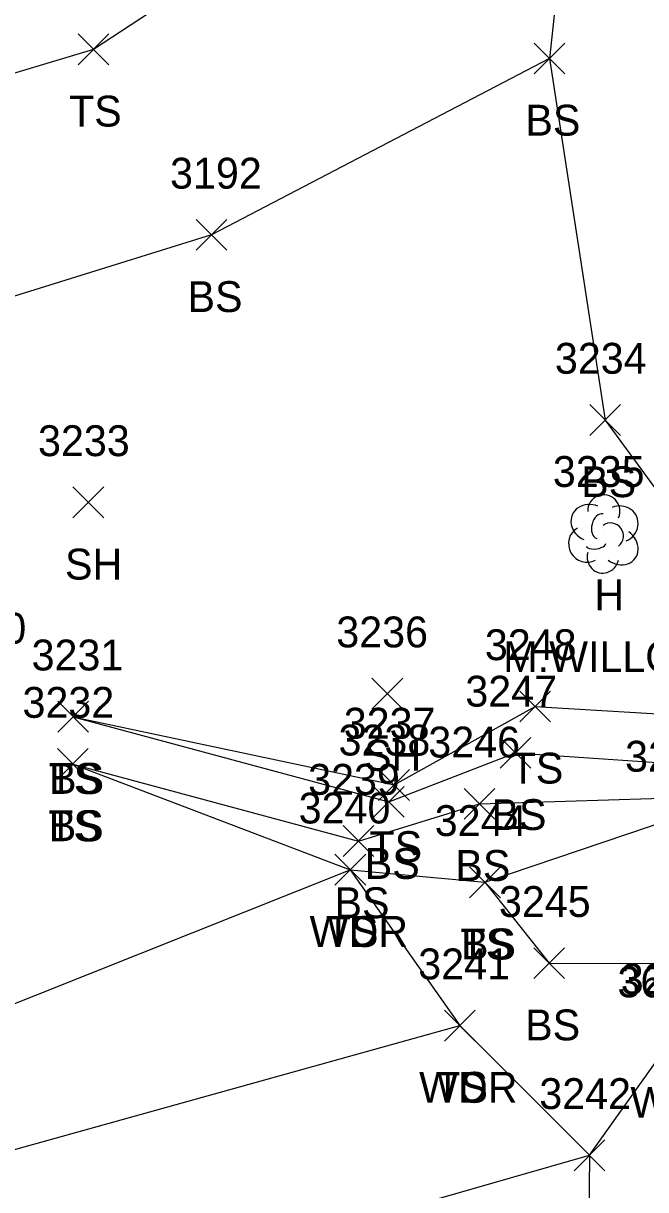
# Model space of a CAD drawing. Extents: x 1439173 to 1457902, y 641926 to 659889.
# Drawn here: x 1446891.5 to 1446931.9, y 651607.5 to 651683.1 of the extents above; entities that cross this region are included whole.
import ezdxf

# ---------------------------------------------------------------- set-up
doc = ezdxf.new("R2010")
doc.units = 0
for name, color, linetype in [('D_C', 7, 'Continuous'), ('L_A', 7, 'Continuous'), ('L_C', 7, 'Continuous'), ('L_I', 7, 'Continuous'), ('L_TIC', 7, 'Continuous'), ('LAWA', 7, 'Continuous'), ('LELB', 7, 'Continuous'), ('LTD', 7, 'Continuous')]:
    doc.layers.add(name, color=color, linetype=linetype)

msp = doc.modelspace()

# ---------------------------------------------------------------- linework, layer by layer
at = {"layer": 'L_TIC'}
for points in [[(1446895.091, 651680.45), (1446897.091, 651682.45)], [(1446897.091, 651680.45), (1446895.091, 651682.45)], [(1446924.666, 651679.861), (1446926.666, 651681.861)], [(1446926.666, 651679.861), (1446924.666, 651681.861)], [(1446924.666, 651679.861), (1446926.666, 651681.861)], [(1446926.666, 651679.861), (1446924.666, 651681.861)], [(1446902.746, 651668.425), (1446904.746, 651670.425)], [(1446904.746, 651668.425), (1446902.746, 651670.425)], [(1446928.282, 651656.425), (1446930.282, 651658.425)], [(1446930.282, 651656.425), (1446928.282, 651658.425)], [(1446894.748, 651651.084), (1446896.748, 651653.084)], [(1446896.748, 651651.084), (1446894.748, 651653.084)], [(1446914.152, 651638.685), (1446916.152, 651640.685)], [(1446916.152, 651638.685), (1446914.152, 651640.685)], [(1446923.737, 651637.858), (1446925.737, 651639.858)], [(1446925.737, 651637.858), (1446923.737, 651639.858)], [(1446893.764, 651637.191), (1446895.764, 651639.191)], [(1446895.764, 651637.191), (1446893.764, 651639.191)], [(1446893.764, 651637.191), (1446895.764, 651639.191)], [(1446895.764, 651637.191), (1446893.764, 651639.191)], [(1446922.467, 651634.845), (1446924.467, 651636.845)], [(1446924.467, 651634.845), (1446922.467, 651636.845)], [(1446893.741, 651634.121), (1446895.741, 651636.121)], [(1446895.741, 651634.121), (1446893.741, 651636.121)], [(1446893.741, 651634.121), (1446895.741, 651636.121)], [(1446895.741, 651634.121), (1446893.741, 651636.121)], [(1446914.582, 651632.769), (1446916.582, 651634.769)], [(1446916.582, 651632.769), (1446914.582, 651634.769)], [(1446914.245, 651631.676), (1446916.245, 651633.676)], [(1446916.245, 651631.676), (1446914.245, 651633.676)], [(1446920.124, 651631.548), (1446922.124, 651633.548)], [(1446922.124, 651631.548), (1446920.124, 651633.548)], [(1446912.282, 651629.131), (1446914.282, 651631.131)], [(1446914.282, 651629.131), (1446912.282, 651631.131)], [(1446911.745, 651627.271), (1446913.745, 651629.271)], [(1446913.745, 651627.271), (1446911.745, 651629.271)], [(1446911.745, 651627.271), (1446913.745, 651629.271)], [(1446913.745, 651627.271), (1446911.745, 651629.271)], [(1446920.485, 651626.456), (1446922.485, 651628.456)], [(1446922.485, 651626.456), (1446920.485, 651628.456)], [(1446920.485, 651626.456), (1446922.485, 651628.456)], [(1446922.485, 651626.456), (1446920.485, 651628.456)], [(1446924.651, 651621.211), (1446926.651, 651623.211)], [(1446926.651, 651621.211), (1446924.651, 651623.211)], [(1446918.848, 651617.166), (1446920.848, 651619.166)], [(1446920.848, 651617.166), (1446918.848, 651619.166)], [(1446918.848, 651617.166), (1446920.848, 651619.166)], [(1446920.848, 651617.166), (1446918.848, 651619.166)], [(1446927.269, 651608.758), (1446929.269, 651610.758)], [(1446929.269, 651608.758), (1446927.269, 651610.758)], [(1446927.269, 651608.758), (1446929.269, 651610.758)], [(1446929.269, 651608.758), (1446927.269, 651610.758)]]:
    msp.add_lwpolyline(points, dxfattribs=at)
at = {"layer": 'LAWA'}
msp.add_lwpolyline([(1446777.649, 651730.798), (1446784.022, 651695.201), (1446789.897, 651673.344), (1446794.804, 651664.145), (1446799.587, 651656.048), (1446806.194, 651626.77), (1446839.824, 651632.339), (1446875.28, 651631.605), (1446885.5, 651617.423), (1446912.745, 651628.271), (1446919.848, 651618.166), (1446928.269, 651609.758), (1446933.553, 651617.196), (1446940.971, 651619.69), (1446947.483, 651625.349), (1446952.443, 651627.37), (1446968.32, 651598.705), (1446977.212, 651579.864), (1446984.5, 651559.569), (1446989.614, 651548.582), (1447020.241, 651480.333), (1447035.648, 651432.129)], dxfattribs=at)
at = {"layer": 'LELB'}
for points in [[(1446910.041, 651777.133), (1446917.556, 651741.893), (1446922.992, 651720.089), (1446927.98, 651702.334), (1446925.666, 651680.861), (1446929.282, 651657.425), (1446937.035, 651646.828), (1446940.265, 651637.914)], [(1446927.98, 651702.334), (1446896.091, 651681.45), (1446879.269, 651676.411), (1446858.408, 651670.683), (1446828.511, 651672.248), (1446794.804, 651664.145)], [(1446925.666, 651680.861), (1446903.746, 651669.425), (1446883.431, 651663.122), (1446858.028, 651665.113), (1446828.497, 651666.245), (1446799.587, 651656.048)], [(1446894.764, 651638.191), (1446915.582, 651633.769), (1446924.737, 651638.858), (1446940.265, 651637.914), (1446944.608, 651635.533), (1446949.035, 651631.181), (1446952.443, 651627.37)], [(1446894.764, 651638.191), (1446915.245, 651632.676), (1446923.467, 651635.845), (1446936.765, 651634.944), (1446943.977, 651630.812)], [(1446894.741, 651635.121), (1446913.282, 651630.131), (1446921.124, 651632.548), (1446935.086, 651632.973), (1446939.474, 651624.838), (1446941.95, 651624.801), (1446944.605, 651626.712), (1446943.977, 651630.812)], [(1446894.741, 651635.121), (1446912.745, 651628.271), (1446921.485, 651627.456), (1446933.831, 651631.628), (1446936.428, 651622.189)], [(1446921.485, 651627.456), (1446925.651, 651622.211), (1446936.428, 651622.189), (1446940.971, 651619.69), (1446952.797, 651608.637), (1446956.06, 651603.859), (1446961.572, 651598.745), (1446973.502, 651582.088), (1446977.212, 651579.864), (1446985.054, 651572.924), (1446995.689, 651551.22), (1447011.535, 651515.49), (1447024.52, 651481.977), (1447043.616, 651434.153), (1447063.236, 651386.584), (1447079.372, 651338.836), (1447101.016, 651289.846)], [(1446810.815, 651607.534), (1446838.479, 651619.972), (1446872.502, 651618.256), (1446885.507, 651608.633), (1446919.848, 651618.166)], [(1446849.164, 651590.397), (1446872.531, 651599.382), (1446887.842, 651598.196), (1446928.269, 651609.758), (1446928.176, 651601.183), (1446939.228, 651602.039), (1446952.797, 651608.637)]]:
    msp.add_lwpolyline(points, dxfattribs=at)
at = {"layer": 'LTD'}
msp.add_line((1446929.147, 651650.088), (1446929.147, 651650.088), dxfattribs=at)
msp.add_line((1446929.147, 651650.088), (1446929.147, 651650.088), dxfattribs=at)
msp.add_arc((1446929.194, 651651.522), 1.047, 335.52715, 180.95627, dxfattribs=at)
for centre, major_axis, ratio, start_param, end_param in [((1446928.355, 651650.754), (1.21, -0.512), 0.895232, 1.570796, 4.712389), ((1446928.939, 651650.546), (-0.208, -0.792), 0.645439, 3.141593, 6.283185), ((1446930.189, 651650.671), (-1.141, -0.483), 0.949671, 1.570796, 4.712389), ((1446929.647, 651649.921), (-0.5, 0.667), 0.989748, 3.141593, 6.283185), ((1446928.064, 651649.379), (0.584, -1.042), 0.959034, 3.141593, 6.283185), ((1446930.147, 651649.255), (-1.09, 0.792), 0.841452, 1.570796, 4.712389), ((1446928.689, 651649.338), (-0.625, -0.083), 0.423636, 0, 3.141593), ((1446929.147, 651648.588), (0.265, 1.061), 0.942809, 1.570796, 4.712389)]:
    msp.add_ellipse(centre, major_axis=major_axis, ratio=ratio, start_param=start_param, end_param=end_param, dxfattribs=at)

# ---------------------------------------------------------------- texts
at = {"layer": 'D_C'}
msp.add_text('36 ACCGMP POOR', height=2, dxfattribs=at).set_placement((1446930.079, 651620.001))
at = {"layer": 'L_A'}
for s, p in [('TS', (1446894.5, 651676.45)), ('BS', (1446924.107, 651675.861)), ('BS', (1446924.107, 651675.861)), ('BS', (1446902.187, 651664.425)), ('BS', (1446927.723, 651652.425)), ('SH', (1446894.236, 651647.084)), ('H', (1446928.58, 651645.088)), ('SH', (1446913.64, 651634.685)), ('TS', (1446923.147, 651633.858)), ('TS', (1446893.173, 651633.191)), ('BS', (1446893.205, 651633.191)), ('BS', (1446921.908, 651630.845)), ('TS', (1446893.151, 651630.121)), ('BS', (1446893.182, 651630.121)), ('TS', (1446913.991, 651628.769)), ('BS', (1446913.686, 651627.676)), ('BS', (1446919.565, 651627.548)), ('BS', (1446911.723, 651625.131)), ('WDR', (1446910.107, 651623.271)), ('TS', (1446911.155, 651623.271)), ('TS', (1446919.894, 651622.456)), ('BS', (1446919.926, 651622.456)), ('BS', (1446924.092, 651617.211)), ('WDR', (1446917.211, 651613.166)), ('TS', (1446918.258, 651613.166)), ('WDR', (1446930.915, 651612.196))]:
    msp.add_text(s, height=2, dxfattribs=at).set_placement(p)
at = {"layer": 'L_C'}
msp.add_text('M.WILLOW', height=2, dxfattribs=at).set_placement((1446922.675, 651641.088))
at = {"layer": 'L_I'}
for s, p in [('3192', (1446901.053, 651672.425)), ('3234', (1446926.022, 651660.425)), ('3233', (1446892.488, 651655.084)), ('3235', (1446925.887, 651653.088)), ('3230', (1446885.773, 651642.927)), ('3236', (1446911.837, 651642.685)), ('3248', (1446921.477, 651641.858)), ('3231', (1446892.071, 651641.191)), ('3231', (1446892.071, 651641.191)), ('3247', (1446920.208, 651638.845)), ('3232', (1446891.482, 651638.121)), ('3232', (1446891.482, 651638.121)), ('3237', (1446912.322, 651636.769)), ('3238', (1446911.985, 651635.676)), ('3246', (1446917.809, 651635.548)), ('3254', (1446930.571, 651634.628)), ('3239', (1446910.014, 651633.131)), ('3240', (1446909.399, 651631.271)), ('3240', (1446909.399, 651631.271)), ('3244', (1446918.225, 651630.456)), ('3244', (1446918.225, 651630.456)), ('3245', (1446922.391, 651625.211)), ('3241', (1446917.156, 651621.166)), ('3241', (1446917.156, 651621.166)), ('3243', (1446930.293, 651620.196)), ('3242', (1446925.009, 651612.758)), ('3242', (1446925.009, 651612.758))]:
    msp.add_text(s, height=2, dxfattribs=at).set_placement(p)

doc.saveas('drawing.dxf')
